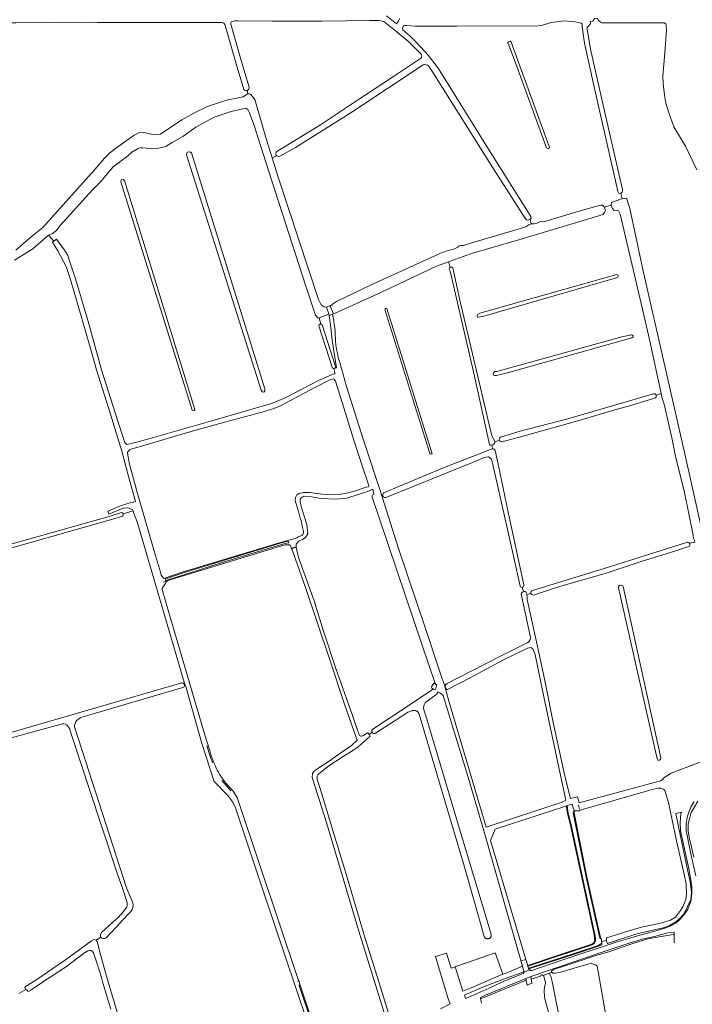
# Model space of a CAD drawing. Header units: metres. Extents: x 209813 to 223847, y 571801 to 587119.
# Tile 529 of 656: x 212751 to 213307, y 585018 to 585831. Entities that reach past the tile are written whole.
import ezdxf

# ---------------------------------------------------------------- set-up
doc = ezdxf.new("R2010")
doc.units = ezdxf.units.M
for name, color, linetype, lineweight in [('B-RO-GK-BESCHOEIING-G', 8, 'GK-BESCHOEIING', 0), ('B-RO-GR-GRAS-GV', 8, 'Continuous', 0), ('B-RO-KW-KUNSTWERK_DEK-GV', 8, 'Continuous', 0), ('B-RO-KW-KUNSTWERK_STUW-GV', 8, 'Continuous', 0), ('B-RO-OG-WATER_GREPPEL-GV', 8, 'Continuous', 0), ('B-RO-OG-WEG-GV', 8, 'Continuous', 0), ('B-RO-VH-ONVERHARD-GV', 8, 'Continuous', 0), ('B-RO-VH-VERHARDING_OPEN-GV', 8, 'Continuous', 0)]:
    doc.layers.add(name, color=color, linetype=linetype, lineweight=lineweight)
doc.linetypes.add('GK-BESCHOEIING', pattern='A,30,-5,[1,NLCS.shx,S=1,R=0,X=0,Y=0],-5', length=40)

msp = doc.modelspace()

# ---------------------------------------------------------------- linework, layer by layer
at = {"layer": 'B-RO-GK-BESCHOEIING-G', "flags": 128}
for points in [[(213250.742, 585683.437), (213248.936, 585683.157)], [(213239.909, 585677.937), (213239.961, 585677.798)], [(213239.961, 585677.798), (213240.988, 585675.069)], [(213248.936, 585683.157), (213247.167, 585682.882)], [(212779.421, 585647.921), (212779.588, 585648.052)], [(212779.588, 585648.052), (212781.004, 585649.168)], [(213043.015, 585443.419), (213041.289, 585442.679)], [(213039.306, 585241.998), (213040.115, 585240.889)], [(213040.115, 585240.889), (213040.31, 585240.623)], [(213203.45, 585182.347), (213207.765, 585183.48), (213208.624, 585180.585)], [(213226.841, 585070.77), (213226.836, 585072.994), (213226.43, 585076.094), (213207.172, 585165.013), (213204.043, 585177.329), (213203.45, 585182.347)], [(213208.624, 585180.585), (213209.221, 585178.57)], [(213213.06, 585181.473), (213212.62, 585182.969)], [(213213.685, 585179.347), (213213.06, 585181.473)], [(213209.221, 585178.57), (213208.574, 585176.249), (213219.166, 585123.29), (213229.846, 585075.5), (213230.786, 585072.336), (213231.773, 585072.172)], [(213291.772, 585075.435), (213291.903, 585068.954)], [(213171.153, 585049.733), (213194.034, 585057.621), (213224.06, 585067.425), (213225.698, 585068.518), (213226.842, 585070.438), (213226.841, 585070.77)], [(213232.179, 585068.721), (213229.29, 585066.836), (213208.459, 585060.123), (213175.125, 585049.24), (213171.729, 585048.062)], [(213231.773, 585072.172), (213231.997, 585070.262)], [(213231.997, 585070.262), (213232.179, 585068.721)], [(212756.391, 585030.835), (212756.665, 585030.561)], [(212756.665, 585030.561), (212757.551, 585029.714)], [(213132.001, 585022.961), (213132.164, 585022.166)], [(213132.164, 585022.166), (213132.452, 585020.758)], [(213132.452, 585020.758), (213132.74, 585019.349)]]:
    msp.add_lwpolyline(points, dxfattribs=at)
at = {"layer": 'B-RO-GR-GRAS-GV', "flags": 128}
for points in [[(213082.805, 585802.729), (213072.771, 585812.457), (213063.262, 585820.464), (213052.082, 585829.36), (213050.915, 585829.682), (213048.001, 585830.104), (213040.255, 585830.229), (213000.885, 585829.66), (212959.703, 585829.701), (212931.835, 585829.97), (212929.315, 585829.855), (212927.879, 585829.685), (212926.195, 585828.985)], [(213054.366, 585834.035), (213062.7, 585827.563), (213063.982, 585829.314), (213065.501, 585831.746)], [(213215.882, 585827.112), (213215.207, 585828.113), (213210.23, 585829.02), (213201.195, 585829.806), (213190.21, 585828.436), (213182.308, 585825.959), (213179.865, 585825.793), (213112.374, 585825.482), (213077.901, 585825.558), (213071.139, 585826.189), (213069.404, 585826.171)], [(213231.01, 585828.679), (213229.25, 585830.553), (213228.574, 585831.982), (213225.977, 585831.942), (213224.705, 585829.53), (213222.912, 585829.272), (213222.879, 585827.796), (213221.207, 585825.637), (213220.021, 585824.748), (213220.164, 585823.27), (213222.736, 585806.591), (213231.994, 585766.352), (213246.461, 585702.646), (213249.223, 585690.845), (213249.336, 585689.939)], [(212816.106, 585828.484), (212805.551, 585828.194), (212775.857, 585828.546), (212748.23, 585828.292), (212722.623, 585828.354)], [(212918.583, 585828.605), (212816.106, 585828.484)], [(212936.582, 585773.331), (212930.337, 585794.378), (212923.721, 585817.401), (212921.282, 585826.003)], [(212926.292, 585825.354), (212934.863, 585795.29), (212941.028, 585775.123)], [(213232.587, 585677.764), (213234.349, 585676.205), (213239.909, 585677.937), (213240.114, 585680.096), (213245.567, 585681.941), (213247.167, 585682.882), (213248.936, 585683.157), (213247.741, 585687.545), (213246.179, 585687.796), (213245.384, 585689.431), (213225.462, 585776.597), (213217.815, 585811.381), (213215.997, 585824.934), (213215.882, 585827.112)], [(213310.646, 585706.972), (213301.187, 585726.353), (213291.662, 585742.426), (213287.417, 585753.863), (213284.913, 585761.973), (213283.969, 585768.584), (213282.794, 585778.083), (213282.626, 585784.348), (213284.171, 585803.392), (213285.426, 585822.148), (213285.276, 585826.691), (213285.016, 585827.399), (213283.6, 585828.366), (213277.422, 585828.353), (213232.107, 585828.172), (213231.01, 585828.679)], [(213082.878, 585807.949), (213088.831, 585801.45), (213096.978, 585790.914), (213110.205, 585769.799), (213135.75, 585728.366), (213173.581, 585668.536), (213173.723, 585667.158), (213172.857, 585666.217)], [(212963.775, 585722.164), (212999.942, 585744.219), (213032.089, 585765.518), (213060.182, 585783.905), (213082.475, 585798.893)], [(213084.714, 585793.533), (213026.475, 585755.225), (212979.289, 585725.401), (212966.21, 585718.202)], [(213169.226, 585666.466), (213142.221, 585708.561), (213092.88, 585786.875), (213089.134, 585792.768)], [(212748.411, 585640.546), (212760.937, 585651.539), (212770.507, 585659.24), (212813.528, 585707.244), (212821.628, 585716.654), (212826.036, 585721.001), (212832.501, 585726.038), (212845.917, 585735.639), (212849.746, 585737.439), (212853.896, 585737.705), (212860.04, 585736.257), (212863.631, 585735.756), (212867.873, 585736.415), (212885.316, 585748.118), (212895.172, 585753.737), (212906.578, 585759.211), (212922.279, 585764.395), (212936.095, 585767.132), (212939.66, 585769.603), (212939.832, 585769.602)], [(212939.195, 585772.373), (212939.832, 585769.602), (212941.22, 585769.593), (212942.317, 585769.009), (212945.59, 585764.901), (212955.394, 585731.8), (212959.999, 585716.939), (212963.699, 585718.702)], [(212944.809, 585744.267), (212941.207, 585753.956), (212939.858, 585756.655), (212938.191, 585757.845), (212926.126, 585755.226), (212912.079, 585750.297), (212896.932, 585742.177), (212886.216, 585734.557), (212877.34, 585729.511), (212872.246, 585726.143), (212865.031, 585724.522), (212860.086, 585724.19), (212855.879, 585724.825), (212852.863, 585725.064), (212850.64, 585725.064), (212849.211, 585724.587), (212844.131, 585721.412), (212840.718, 585718.475), (212836.273, 585715.3), (212829.844, 585710.141), (212828.773, 585709.469), (212818.139, 585697.028), (212811.709, 585690.361), (212800.517, 585678.296), (212791.072, 585667.659), (212784.245, 585660.357), (212781.864, 585656.864), (212778.213, 585654.245), (212775.416, 585653.05), (212779.588, 585648.052), (212781.792, 585649.788), (212788.382, 585640.577), (212791.127, 585636.362), (212793.091, 585630.338), (212797.572, 585616.943), (212807.799, 585582.832), (212819.184, 585542), (212832.293, 585500.302), (212838.42, 585482.085), (212839.893, 585480.401), (212848.189, 585482.289), (212862.054, 585486.095), (212906.395, 585498.845), (212942.464, 585509.306), (212960.323, 585514.386), (212971.247, 585518.97), (212998.14, 585533.093), (213010.343, 585538.33), (213011.874, 585538.682), (213010.997, 585542.987)], [(212998.801, 585584.785), (212997.949, 585584.465), (212995.846, 585587.087), (212987.781, 585610.952), (212956.917, 585706.428), (212944.809, 585744.267)], [(212959.999, 585716.939), (212965.005, 585700.783), (212998.288, 585600.019), (213000.448, 585595.674), (213002.855, 585593.988), (213004.708, 585593.594), (213007.778, 585594.917), (213007.898, 585594.588), (213009.661, 585596.218), (213013.125, 585598.357), (213041.756, 585612.137), (213100.952, 585638.967)], [(213248.936, 585683.157), (213250.742, 585683.437), (213252.664, 585683.456), (213255.265, 585675.119), (213266.007, 585624.681), (213284.337, 585543.735), (213301.33, 585470.046), (213331.53, 585334.918), (213347.19, 585265.596), (213349.151, 585258.36), (213350.54, 585256.574), (213356.254, 585255.872), (213358.79, 585254.163)], [(213234.349, 585676.205), (213234.473, 585676.095), (213235.178, 585673.46), (213234.455, 585671.688), (213233.236, 585670.153), (213161.762, 585648.667), (213123.604, 585637.569), (213105.471, 585630.939), (213106.903, 585626.717), (213108.27, 585626.658), (213109.175, 585626.085), (213114.822, 585599.369), (213125.405, 585555.183), (213140.549, 585490.871), (213141.607, 585486.968), (213143.794, 585482.982)], [(213173.859, 585662.433), (213176.171, 585662.47), (213178.36, 585663.028), (213181.595, 585664.266), (213184.001, 585664.125), (213214.38, 585673.147), (213231.082, 585677.912)], [(213277.009, 585521.102), (213281.09, 585522.372), (213271.503, 585566.998), (213265.688, 585591.961), (213247.171, 585670.36), (213245.826, 585673.145), (213244.724, 585673.704), (213242.33, 585673.519), (213240.988, 585675.069)], [(213117.868, 585644.438), (213124.816, 585646.673), (213167.73, 585659.483)], [(213173.859, 585662.433), (213172.857, 585666.217)], [(212775.416, 585653.05), (212762.317, 585641.748), (212747.273, 585632.347)], [(212845.088, 585425.576), (212844.754, 585426.783), (212840.727, 585428.127), (212836.867, 585427.772), (212825.237, 585422.782), (212824.177, 585425.172), (212834.841, 585429.714), (212841.587, 585432.029), (212844.961, 585432.691), (212845.655, 585432.691), (212847.26, 585433.132), (212841.838, 585451.856), (212835.766, 585474.906), (212826.376, 585505.326), (212814.859, 585541.97), (212810.539, 585557.473), (212805.363, 585575.867), (212800.474, 585592.764), (212793.268, 585617.415), (212789.853, 585627.076), (212783.118, 585639.979), (212778.622, 585647.292), (212779.588, 585648.052)], [(213105.471, 585630.939), (213095.638, 585627.343), (213049.672, 585605.788), (213011.562, 585588.462), (213009.766, 585587.814)], [(213106.861, 585623.34), (213106.237, 585625.032), (213106.254, 585626.119), (213106.885, 585626.705)], [(213139.52, 585480.292), (213127.062, 585536.68), (213106.861, 585623.34)], [(213011.187, 585543.029), (213013.147, 585543.577), (213009.575, 585566.496), (213008.385, 585576.914), (213007.119, 585586.885), (213006.789, 585587.787), (212998.801, 585584.785)], [(213090.203, 585472.97), (213053.091, 585591.593)], [(213009.68, 585543.293), (212998.373, 585578.236)], [(212998.801, 585584.785), (213000.211, 585579.733)], [(213001.345, 585579.131), (213012.223, 585544.757)], [(213015.777, 585548.027), (213021.475, 585528.101), (213035.044, 585484.724), (213050.46, 585438.092), (213051.241, 585438.374)], [(212981.341, 585426.127), (212979.001, 585433.849), (212979.184, 585436.463), (212980.311, 585438.768), (212982.023, 585439.79), (212985.712, 585440.667), (212991.041, 585440.777), (213000.956, 585439.255), (213009.914, 585438.813), (213014.654, 585438.924), (213020.335, 585439.779), (213028.861, 585442.057), (213037.496, 585445.158), (213039.633, 585445.471), (213039.902, 585446.337), (213039.337, 585447.982), (213038.564, 585449.715), (213035.077, 585460.257), (213027.357, 585483.854), (213018.011, 585514.207), (213012.174, 585532.571), (213011.517, 585533.135), (213011.776, 585533.961), (213010.666, 585534.525), (213007.091, 585533.362), (212995.832, 585527.542), (212966.31, 585511.819), (212959.593, 585509.4), (212950.54, 585506.743), (212921.773, 585498.929), (212889.98, 585490.227), (212858.775, 585480.722), (212842.49, 585476.297), (212840.486, 585473.923), (212840.758, 585471.391), (212842.251, 585463.97), (212848.664, 585439.788), (212862.723, 585391.52), (212867.715, 585375.032), (212868.224, 585372.609), (212870.541, 585369.647), (212885.75, 585375.047), (212969.711, 585400.24), (212978.875, 585402.761)], [(213148.514, 585486.375), (213164.642, 585491.421), (213203.979, 585501.48), (213274.776, 585522.195)], [(213304.606, 585398.778), (213308.968, 585399.75), (213308.661, 585400.956), (213307.927, 585402.818), (213307.631, 585405.501), (213300.296, 585440.696), (213293.059, 585470.566), (213290.058, 585485.729), (213283.579, 585513.47), (213281.706, 585519.304), (213281.09, 585522.372)], [(213275.769, 585518.478), (213256.829, 585512.724), (213244.934, 585509.427), (213212.391, 585499.902), (213166.221, 585486.938), (213150.743, 585482.704), (213150.063, 585482.458)], [(213142.173, 585480.123), (213141.282, 585479.917), (213141.794, 585476.59), (213142.306, 585476.688)], [(213143.827, 585482.811), (213147.617, 585483.688)], [(213052.09, 585440.38), (213065.141, 585445.942), (213101.901, 585461.232), (213140.3, 585476.304), (213141.794, 585476.59)], [(213141.282, 585479.917), (213140.297, 585479.69)], [(213144.021, 585475.334), (213146.602, 585464.001), (213154.944, 585424.493), (213167.795, 585364.564)], [(213164.727, 585363.397), (213159.43, 585387.156), (213142.232, 585463.753), (213141.042, 585468.119), (213138.528, 585470.103), (213134.692, 585469.442), (213129.532, 585467.06), (213105.587, 585457.535), (213083.23, 585448.275), (213053.799, 585436.527)], [(213050.46, 585438.092), (213051.324, 585435.476), (213064.214, 585394.539), (213086.842, 585327.704), (213100.416, 585286.888), (213102.298, 585281.899), (213102.892, 585279.44), (213103.22, 585279.575), (213102.796, 585280.708)], [(212848.394, 585416.417), (212845.473, 585424.182), (212845.088, 585425.576), (212836.88, 585423.171), (212836.931, 585422.908), (212836.871, 585422.054), (212836.67, 585421.515), (212836.268, 585421.112), (212833.072, 585420.061), (212743.06, 585394.396), (212660.682, 585371.79), (212660.25, 585371.921), (212659.887, 585372.152), (212659.69, 585372.362), (212659.485, 585372.741)], [(212660.083, 585374.471), (212825.36, 585420.881), (212835.629, 585424.205), (212836.217, 585423.983), (212836.44, 585423.834), (212836.71, 585423.535), (212836.88, 585423.171)], [(212887.996, 585282.532), (212887.409, 585284.085), (212848.394, 585416.417)], [(213174.968, 585359.873), (213237.742, 585379.042), (213302.789, 585399.661)], [(212969.518, 585397.331), (212873.864, 585367.976)], [(212975.678, 585394.466), (212975.994, 585394.572), (212975.823, 585395.057), (212974.912, 585396.833)], [(213056.879, 584997.198), (213031.547, 585078.779), (213004.943, 585168.506), (212993.016, 585205.621), (212993.223, 585208.873), (212994.58, 585210.723), (212996.711, 585212.291), (213007.932, 585219.483), (213013.187, 585223.306), (213025.381, 585231.816), (213030.19, 585236.457), (213029.692, 585237.77), (213019.747, 585266.11), (213006.981, 585304.267), (212987.08, 585363.032), (212976.107, 585394.25), (212975.794, 585394.144), (212975.678, 585394.466)], [(213303.874, 585396.087), (213292.438, 585392.36), (213265.451, 585384.158), (213235.685, 585374.236), (213196.262, 585362.727), (213175.742, 585356.099)], [(212869.276, 585360.537), (212875.256, 585339.702), (212905.597, 585236.875), (212907.209, 585232.33)], [(213166.795, 585358.362), (213167.406, 585358.605), (213166.407, 585362.438)], [(213167.406, 585358.605), (213168.331, 585358.975)], [(213169.53, 585358.636), (213170.114, 585356.411), (213173.632, 585357.444)], [(213173.06, 585322.211), (213170.064, 585336.549), (213165.48, 585356.954)], [(213170.114, 585356.411), (213170.531, 585354.822), (213170.598, 585352.276), (213180.784, 585306.106), (213185.812, 585281.5), (213192.029, 585250.941), (213201.951, 585205.432), (213206.184, 585188.102), (213212.137, 585189.425), (213213.469, 585184.713), (213280.575, 585202.849), (213282.81, 585204.07), (213282.453, 585204.8), (213289.528, 585209.137), (213347.932, 585231.487)], [(213102.892, 585279.44), (213106.799, 585265.733), (213129.553, 585188.607), (213136.697, 585164.53), (213199.535, 585185.168), (213202.313, 585186.887), (213194.773, 585222.871), (213184.322, 585272.083), (213177.046, 585306.876), (213175.194, 585311.639), (213173.606, 585312.829), (213170.696, 585312.168), (213150.852, 585302.51), (213123.335, 585287.694), (213104.823, 585278.254)], [(213103.364, 585282.223), (213104.347, 585282.946), (213123.187, 585292.574), (213150.019, 585306.377), (213171.08, 585316.967)], [(212700.771, 585229.628), (212701.463, 585230.416), (212704.249, 585231.077), (212885.456, 585283.52)], [(212886.31, 585279.764), (212804.791, 585255.955), (212803.129, 585255.347)], [(212887.996, 585282.532), (212887.379, 585282.377)], [(213007.012, 584950.35), (212952.429, 585112.128), (212929.807, 585180.549), (212927.397, 585185.198), (212923.296, 585190.622), (212912.183, 585202.264), (212902.129, 585232.691), (212888.77, 585280.482), (212887.996, 585282.532)], [(213103.605, 585278.549), (213103.22, 585279.575)], [(213099.054, 585014.631), (213106.817, 585018.712), (213105.389, 585022.818), (213094.734, 585057.697), (213103.906, 585060.499), (213107.713, 585048.038), (213144.07, 585060.7), (213150.408, 585043.143), (213153.116, 585044.072), (213166.523, 585049.943), (213154.653, 585091.921), (213136.132, 585156.744), (213121.58, 585206.618), (213106.631, 585255.036), (213101.075, 585273.293), (213098.429, 585275.277), (213096.887, 585276.202), (213096.796, 585275.809), (213096.711, 585275.597), (213096.584, 585275.355), (213095.972, 585274.571), (213095.301, 585273.891), (213086.764, 585267.58), (213086.382, 585267.125), (213085.999, 585266.566), (213085.675, 585265.972), (213085.411, 585265.348), (213085.211, 585264.701), (213085.076, 585264.037), (213085.009, 585263.363), (213085.009, 585262.685), (213085.076, 585262.011), (213085.21, 585261.35), (213087.631, 585253.65), (213113.718, 585165.983), (213139.218, 585081.626), (213140.823, 585075.847), (213140.856, 585075.552), (213140.86, 585075.254), (213140.834, 585074.958), (213140.779, 585074.666), (213140.696, 585074.381), (213140.585, 585074.105), (213140.447, 585073.842), (213140.284, 585073.593), (213140.098, 585073.362), (213139.889, 585073.15), (213139.661, 585072.96), (213139.414, 585072.793), (213139.153, 585072.652), (213138.879, 585072.537), (213138.595, 585072.449), (213138.303, 585072.391), (213138.008, 585072.361), (213137.71, 585072.36), (213137.415, 585072.389), (213137.123, 585072.447), (213136.839, 585072.533), (213136.564, 585072.647), (213136.302, 585072.787), (213136.055, 585072.953), (213135.826, 585073.142), (213135.617, 585073.353), (213135.429, 585073.584), (213135.265, 585073.832), (213135.126, 585074.095), (213135.006, 585074.391), (213128.164, 585098.871), (213118.06, 585134.665), (213104.72, 585178.836), (213081.213, 585257.728), (213081.073, 585258.181), (213080.909, 585258.568), (213080.707, 585258.936), (213080.469, 585259.282), (213080.196, 585259.601), (213079.893, 585259.892), (213079.562, 585260.15), (213079.206, 585260.373), (213078.83, 585260.559), (213078.437, 585260.706), (213078.03, 585260.813), (213077.615, 585260.877), (213077.196, 585260.9), (213076.777, 585260.879), (213076.362, 585260.817), (213075.955, 585260.712), (213075.442, 585260.523), (213074.176, 585260.21), (213073.066, 585259.813), (213072.001, 585259.308), (213070.992, 585258.699), (213069.966, 585257.931), (213045.287, 585242.038), (213045.086, 585241.942), (213044.892, 585241.872), (213044.693, 585241.822), (213044.489, 585241.792), (213044.283, 585241.782), (213044.077, 585241.793), (213043.873, 585241.824), (213043.674, 585241.876), (213043.48, 585241.947), (213043.295, 585242.036), (213043.119, 585242.144), (213042.955, 585242.269), (213042.804, 585242.41), (213042.668, 585242.565), (213042.549, 585242.732), (213042.436, 585242.932)], [(212785.692, 585249.654), (212740.691, 585237.082)], [(212797.299, 585245.619), (212839.769, 585114.396), (212844.998, 585102.17)], [(212839.856, 585103.052), (212836.588, 585113.409), (212832.186, 585125.753), (212818.424, 585167.172), (212793.216, 585244.05)], [(213040.115, 585240.889), (213040.31, 585240.623), (213040.832, 585239.612), (213030.976, 585230.769), (213026.689, 585227.693), (213018.62, 585222.781), (213005.872, 585214.603), (212998.503, 585208.471), (212997.764, 585207.634), (212997.162, 585206.551), (212997.004, 585205.392), (212997.229, 585203.859), (212999.652, 585196.308), (213011.146, 585158.291), (213015.933, 585142.79), (213021.975, 585122.941), (213029.059, 585098.798), (213036.816, 585072.647), (213042.362, 585055.199), (213049.525, 585032.556), (213057.038, 585007.52)], [(212843.145, 585095.063), (212835.387, 585086.639), (212835.271, 585086.49), (212822.771, 585073.24)], [(212819.124, 585077.499), (212831.291, 585088.562)], [(212750.739, 585027.329), (212756.665, 585030.561), (212756.391, 585030.835), (212755.878, 585032.216), (212756.362, 585033.102), (212764.851, 585038.141), (212789.451, 585055.046), (212810.781, 585070.729), (212812.808, 585071.743), (212814.686, 585071.154)], [(212818.591, 585073.767), (212814.686, 585071.154), (212815.438, 585070.102), (212817.812, 585061.623), (212817.906, 585060.387), (212823.827, 585039.626), (212839.714, 584986.04)], [(212826.664, 585014.423), (212820.039, 585036.197), (212819.017, 585040.596), (212815.169, 585052.63), (212812.58, 585060.715), (212811.284, 585062.297), (212810.459, 585062.623), (212809.505, 585062.648), (212807.654, 585062.403), (212804.306, 585060.367), (212790.079, 585049.639), (212769.569, 585036.124), (212760.996, 585030.275), (212758.568, 585029.01), (212757.551, 585029.714), (212756.665, 585030.561)], [(212981.867, 585037.739), (212982.966, 585034.245), (213005.41, 584967.284), (213006.964, 584963.463)]]:
    msp.add_lwpolyline(points, dxfattribs=at)
at = {"layer": 'B-RO-GR-GRAS-GV'}
for points in [[(212921.282, 585826.003, 0.2616755), (212918.583, 585828.605)], [(212926.195, 585828.985, 0.1908898), (212926.292, 585825.354)], [(213067.542, 585824.092, 0.1976782), (213067.869, 585822.396)], [(213069.404, 585826.171, 0.2173994), (213067.542, 585824.092)], [(213067.869, 585822.396, -0.0435197), (213082.878, 585807.949)], [(213082.475, 585798.893, 0.4102477), (213082.805, 585802.729)], [(213089.134, 585792.768, 0.2591193), (213084.714, 585793.533)], [(213249.336, 585689.939, -0.4245092), (213247.741, 585687.545)], [(213231.082, 585677.912, -0.1184993), (213232.587, 585677.764)], [(213167.73, 585659.483, 0.1486478), (213171.06, 585660.94)], [(213172.857, 585666.217, -0.4370354), (213169.226, 585666.466)], [(213171.06, 585660.94, -0.1383116), (213173.859, 585662.433)], [(213110.968, 585641.912, 0.0481255), (213113.145, 585643.229)], [(213113.145, 585643.229, -0.2480944), (213116.483, 585644.458)], [(213116.483, 585644.458, -0.0057229), (213117.868, 585644.438)], [(213100.952, 585638.967, -0.0030433), (213110.968, 585641.912)], [(213009.766, 585587.814, -0.0449858), (213012.384, 585565.043)], [(213012.384, 585565.043, 0.0557797), (213015.777, 585548.027)], [(213140.297, 585479.69, -0.3375647), (213139.52, 585480.292)], [(213143.827, 585482.811, -0.3693126), (213142.173, 585480.123)], [(213143.794, 585482.982, -0.0201818), (213143.827, 585482.811)], [(212985.859, 585408.591, 0.0221264), (212981.341, 585426.127)], [(212984.618, 585405.474, 0.2685007), (212985.859, 585408.591)], [(212978.875, 585402.761, 0.0341639), (212984.618, 585405.474)], [(212973.277, 585397.63, 0.0204185), (212969.518, 585397.331)], [(212974.912, 585396.833, 0.2434371), (212973.249, 585397.633)], [(213165.48, 585356.954, -0.2721225), (213166.795, 585358.362)], [(213168.331, 585358.975, -0.3674388), (213169.53, 585358.636)], [(213171.08, 585316.967, 0.3282378), (213173.06, 585322.211)], [(213102.796, 585280.708, -0.3001318), (213103.364, 585282.223)], [(213104.823, 585278.254, -0.3254984), (213103.605, 585278.549)], [(212803.129, 585255.347, 0.1305981), (212797.857, 585251.596)], [(212790.313, 585248.963, 0.2035814), (212785.692, 585249.654)], [(212793.216, 585244.05, 0.1651775), (212790.313, 585248.963)], [(212797.857, 585251.596, 0.2418965), (212797.299, 585245.619)], [(212907.209, 585232.33, 0.0482845), (212913.095, 585214.983)], [(213280.814, 585221.648, -0.9836214), (213277.746, 585220.852)], [(212920.856, 585201.893, 0.0143429), (212927.859, 585194.169)], [(212831.291, 585088.562, 0.0692459), (212839.964, 585098.699)], [(212839.964, 585098.699, 0.1878865), (212839.856, 585103.052)], [(212844.998, 585102.17, -0.267598), (212843.145, 585095.063)]]:
    msp.add_lwpolyline(points, format="xyb", dxfattribs=at)
at = {"layer": 'B-RO-GR-GRAS-GV', "flags": 128}
for points in [[(213186.412, 585725.087), (213159.744, 585798.15), (213154.838, 585811.131), (213154.681, 585811.929), (213155.009, 585812.521), (213155.719, 585812.955), (213156.375, 585813.029), (213157.247, 585812.276), (213188.697, 585726.349), (213188.848, 585725.676), (213188.743, 585724.776), (213188.319, 585724.353)], [(212889.31, 585719.438), (212889.894, 585721.53), (212891.905, 585721.901), (212893.422, 585720.86), (212953.787, 585526.169), (212953.799, 585524.332), (212953.084, 585523.498), (212951.735, 585523.895), (212950.959, 585525.074)], [(212838.18, 585698.128), (212896.043, 585509.322), (212895.704, 585508.351), (212895.201, 585508.245), (212893.908, 585508.711), (212834.909, 585697.126), (212835.326, 585698.666), (212836.99, 585699.051)], [(213129.256, 585586.337), (213129.521, 585587.461), (213131.331, 585588.72), (213244.459, 585620.556), (213245.567, 585620.164), (213245.647, 585619.211), (213245.106, 585618.085), (213134.615, 585586.156), (213130.248, 585585.411), (213129.653, 585585.146)], [(213142.78, 585537.565), (213142.383, 585538.915), (213142.701, 585539.55), (213143.812, 585540.423), (213145.585, 585540.634), (213248.697, 585569.226), (213256.604, 585570.744), (213258.033, 585570.03), (213258.033, 585569.077), (213257.026, 585568.226), (213154.391, 585539.313), (213145.082, 585537.327), (213144.05, 585537.248)], [(213042.507, 585436.804), (213042.566, 585438.049), (213043.175, 585438.949), (213044.022, 585439.346), (213043.015, 585443.419), (213038.833, 585441.525), (213031.792, 585439.308), (213021.753, 585436.029), (213012.682, 585435.324), (213000.378, 585435.721), (212992.407, 585437.013), (212985.844, 585437.392), (212983.47, 585435.665), (212983.008, 585434.247), (212983.07, 585433.26), (212983.951, 585429.152), (212988.609, 585414.254), (212989.464, 585406.484), (212987.21, 585403.387), (212984.919, 585401.925), (212982.199, 585400.788), (212979.821, 585397.966), (212979.676, 585397.031), (212979.781, 585395.453), (212981.783, 585387.115), (212994.743, 585351.346), (213002.402, 585326.322), (213012.618, 585295.504), (213024.184, 585263.054), (213030.458, 585244.475), (213031.991, 585240.053), (213033.091, 585239.575), (213033.427, 585239.544), (213034.738, 585239.859), (213038.578, 585242.467), (213039.306, 585241.998), (213040.115, 585240.889), (213042.436, 585242.932), (213042.296, 585243.294), (213042.251, 585243.495), (213042.226, 585243.7), (213042.221, 585243.906), (213042.237, 585244.111), (213042.273, 585244.314), (213042.329, 585244.513), (213042.405, 585244.704), (213042.499, 585244.888), (213042.611, 585245.061), (213042.884, 585245.369), (213043.042, 585245.501), (213071.483, 585264.069), (213092.487, 585278.01), (213092.642, 585278.186), (213092.833, 585278.365), (213093.042, 585278.524), (213091.874, 585279.215), (213091.593, 585280.441), (213093.433, 585283.343), (213095.09, 585282.381), (213094.447, 585283.16), (213084.178, 585313.77), (213055.675, 585397.67)], [(213231.997, 585070.262), (213236.132, 585071.108), (213235.985, 585072.143), (213236.029, 585072.8), (213236.123, 585073.127), (213243.308, 585075.47), (213258.259, 585080.108), (213265.048, 585082.093), (213281.813, 585085.695), (213288.795, 585087.84), (213292.857, 585090.355), (213297.061, 585095.667), (213299.395, 585099.251), (213301.516, 585104.784), (213302.012, 585109.364), (213301.703, 585117.827), (213300.388, 585124.247), (213293.887, 585153.175), (213289.834, 585171.598), (213287.088, 585184.828), (213284.094, 585194.779), (213283.691, 585195.221), (213283.243, 585195.617), (213282.756, 585195.963), (213282.235, 585196.255), (213281.685, 585196.49), (213281.113, 585196.666), (213280.526, 585196.779), (213279.93, 585196.829), (213279.333, 585196.815), (213278.74, 585196.737), (213273.643, 585195.508), (213214.163, 585178.654), (213214.058, 585177.87), (213209.639, 585177.87), (213209.328, 585177.017), (213209.184, 585176.227), (213219.748, 585123.413), (213230.422, 585075.649), (213231.25, 585072.861), (213231.62, 585072.685), (213231.773, 585072.172)], [(213203.255, 585182.203), (213144.039, 585162.985), (213140.129, 585153.444), (213169.29, 585055.369), (213170.963, 585050.296), (213193.845, 585058.184), (213223.798, 585067.965), (213225.256, 585068.937), (213226.248, 585070.601), (213226.242, 585072.954), (213225.845, 585075.993), (213206.593, 585164.877), (213203.458, 585177.22), (213202.899, 585181.942)], [(213229.271, 585045.315), (213228.351, 585049.957), (213227.344, 585050.837), (213224.993, 585051.515), (213223.236, 585052.255), (213197.272, 585044.544), (213193.566, 585044.056), (213191.753, 585044.142), (213190.846, 585044.796), (213188.547, 585043.964), (213189.998, 585041.568), (213191.109, 585037.203), (213197.682, 585003.602), (213207.696, 584964.13), (213207.802, 584971.521), (213209.258, 584978.242), (213211.691, 584981.879), (213219.192, 584987.872), (213224.604, 584991.517), (213238.172, 584993.372)]]:
    msp.add_lwpolyline(points, close=True, dxfattribs=at)
at = {"layer": 'B-RO-GR-GRAS-GV'}
for centre, radius, start, end in [((212938.589, 585774.764), 2.466, 215.515976, 6.692989), ((212965.341, 585720.398), 2.36, 131.557325, 292.208476), ((213000.047, 585578.055), 1.686, 39.655544, 171.887339), ((213010.71, 585544.739), 1.775, 234.536472, 343.774677), ((213275.247, 585520.33), 1.924, 285.750908, 104.095814), ((213149.571, 585484.529), 2.127, 119.792268, 280.74932), ((213142.284, 585474.895), 1.792, 14.176332, 91.673247), ((213053.386, 585438.649), 2.162, 126.816312, 280.74932), ((213302.993, 585397.772), 1.901, 297.609281, 104.095814), ((213166.226, 585364.073), 1.645, 204.257237, 18.152145), ((213175.478, 585358.011), 1.931, 105.311143, 275.019742), ((212885.605, 585281.578), 1.946, 291.253569, 104.095814), ((212820.911, 585075.34), 2.803, 129.616142, 309.397209)]:
    msp.add_arc(centre, radius, start, end, dxfattribs=at)
at = {"layer": 'B-RO-KW-KUNSTWERK_DEK-GV', "flags": 128}
msp.add_lwpolyline([(213009.766, 585587.814), (213010.648, 585588.124), (213008.191, 585593.785), (213007.778, 585594.917), (213004.708, 585593.594), (213006.637, 585588.202), (213007.119, 585586.885)], close=True, dxfattribs=at)
at = {"layer": 'B-RO-KW-KUNSTWERK_STUW-GV', "flags": 128}
msp.add_lwpolyline([(212978.22, 585395.323), (212975.678, 585394.466), (212975.794, 585394.144), (212979.779, 585395.489), (212979.755, 585395.841)], close=True, dxfattribs=at)
at = {"layer": 'B-RO-OG-WATER_GREPPEL-GV', "flags": 128}
for points in [[(213188.743, 585724.776), (213188.848, 585725.676), (213188.697, 585726.349), (213157.247, 585812.276), (213156.375, 585813.029), (213155.719, 585812.955), (213155.009, 585812.521), (213154.681, 585811.929), (213154.838, 585811.131), (213159.744, 585798.15), (213186.412, 585725.087), (213188.319, 585724.353)], [(212953.799, 585524.332), (212953.787, 585526.169), (212893.422, 585720.86), (212891.905, 585721.901), (212889.894, 585721.53), (212889.31, 585719.438), (212950.959, 585525.074), (212951.735, 585523.895), (212953.084, 585523.498)], [(212895.704, 585508.351), (212896.043, 585509.322), (212838.18, 585698.128), (212836.99, 585699.051), (212835.326, 585698.666), (212834.909, 585697.126), (212893.908, 585508.711), (212895.201, 585508.245)], [(213130.248, 585585.411), (213134.615, 585586.156), (213245.106, 585618.085), (213245.647, 585619.211), (213245.567, 585620.164), (213244.459, 585620.556), (213131.331, 585588.72), (213129.521, 585587.461), (213129.256, 585586.337), (213129.653, 585585.146)], [(213145.082, 585537.327), (213154.391, 585539.313), (213257.026, 585568.226), (213258.033, 585569.077), (213258.033, 585570.03), (213256.604, 585570.744), (213248.697, 585569.226), (213145.585, 585540.634), (213143.812, 585540.423), (213142.701, 585539.55), (213142.383, 585538.915), (213142.78, 585537.565), (213144.05, 585537.248)]]:
    msp.add_lwpolyline(points, close=True, dxfattribs=at)
at = {"layer": 'B-RO-OG-WATER_GREPPEL-GV'}
for points in [[(213054.736, 585592.501, 0.7473219), (213053.091, 585591.593)], [(213090.203, 585472.97, 1.1395876), (213091.903, 585473.488)], [(212872.236, 585369.471, 0.8441549), (212872.469, 585368.034)], [(212872.048, 585366.163, -0.129238), (212873.864, 585367.976)], [(212869.276, 585360.537, -0.1804393), (212869.358, 585362.043)], [(213249.888, 585362.994, 0.8268634), (213245.912, 585361.981)], [(212905.987, 585231.784, 0.0253802), (212910.755, 585217.692)], [(212920.856, 585201.893, -0.0728362), (212913.095, 585214.983)], [(212981.073, 585037.412, 0.9193464), (212981.81, 585037.917)], [(212982.966, 585034.245, 1.0175324), (212982.208, 585033.88)]]:
    msp.add_lwpolyline(points, format="xyb", dxfattribs=at)
at = {"layer": 'B-RO-OG-WATER_GREPPEL-GV', "flags": 128}
for points in [[(213091.903, 585473.488), (213054.736, 585592.501)], [(212969.267, 585399.719), (212886.445, 585374.492), (212872.236, 585369.471)], [(212872.469, 585368.034), (212917.987, 585382.611), (212970.518, 585398.663), (212973.613, 585399.149), (212973.153, 585400.52), (212969.267, 585399.719)], [(212873.864, 585367.976), (212870.048, 585366.712)], [(212905.606, 585236.85), (212875.256, 585339.702), (212869.276, 585360.537)], [(212869.358, 585362.043), (212872.048, 585366.163)], [(213245.912, 585361.981), (213277.746, 585220.852)], [(213280.814, 585221.648), (213249.888, 585362.994)], [(212905.943, 585232.026), (212905.987, 585231.784)], [(212918.459, 585202.943), (212925.731, 585194.377)], [(212981.811, 585037.916), (212932.84, 585184.09), (212931.008, 585189.092), (212927.859, 585194.169)], [(212982.208, 585033.88), (213004.257, 584968.329), (213006.455, 584963.051)], [(213006.964, 584963.463), (213005.41, 584967.284), (212982.966, 585034.245)]]:
    msp.add_lwpolyline(points, dxfattribs=at)
at = {"layer": 'B-RO-OG-WEG-GV', "flags": 128}
for points in [[(213308.462, 585185.757), (213305.571, 585180.966), (213303.886, 585176.925), (213302.57, 585172.729), (213301.848, 585167.245), (213301.765, 585161.885), (213303.16, 585154.979), (213305.832, 585141.084), (213309.655, 585124.355)], [(213308.244, 585139.763), (213304.171, 585156.327), (213303.464, 585161.593), (213303.528, 585166.973), (213303.905, 585169.395), (213305.989, 585176.715), (213311.346, 585185.968)]]:
    msp.add_lwpolyline(points, dxfattribs=at)
for points in [[(213232.179, 585068.721), (213232.045, 585067.498), (213229.548, 585066.295), (213208.643, 585059.558), (213175.315, 585048.677), (213171.922, 585047.5), (213171.986, 585047.314), (213172.408, 585046.708), (213173.077, 585046.177), (213174.348, 585046.252), (213197.494, 585054.253), (213243.183, 585069.409), (213261.551, 585074.938), (213278.624, 585079.614), (213284.234, 585081.05), (213289.142, 585083.086), (213293.395, 585085.344), (213296.214, 585088.009), (213300.119, 585092.399), (213302.774, 585096.435), (213305.554, 585103.234), (213306.306, 585107.429), (213306.519, 585110.228), (213306.477, 585115.88), (213303.996, 585130.549), (213297.181, 585161.452), (213296.825, 585168.337), (213297.454, 585175.496), (213298.004, 585176.88), (213293.273, 585175.684), (213294.691, 585168.831), (213303.294, 585128.242), (213305.16, 585119.519), (213306.254, 585110.484), (213305.691, 585104.716), (213300.189, 585093.404), (213297.243, 585089.724), (213293.267, 585086.305), (213288.156, 585083.352), (213283.778, 585081.829), (213260.95, 585076.398), (213244.979, 585071.225), (213236.802, 585068.595), (213236.672, 585068.707), (213236.372, 585069.412), (213236.132, 585071.108), (213231.997, 585070.262)], [(213173.909, 585039.013), (213181.498, 585041.442), (213181.749, 585042.299), (213182.679, 585042.67), (213183.251, 585042.733), (213183.778, 585042.238), (213190.846, 585044.796), (213190.625, 585044.956), (213190.653, 585045.821), (213192.275, 585046.98), (213209.304, 585052.474), (213227.25, 585058.528), (213237.869, 585061.752), (213257.632, 585068.633), (213268.989, 585072.193), (213276.155, 585073.58), (213291.106, 585076.024), (213291.772, 585075.435), (213291.858, 585077.81), (213288.65, 585077.566), (213285.491, 585077.061), (213275.605, 585074.434), (213265.582, 585072.042), (213254.868, 585068.749), (213230.802, 585060.864), (213173.554, 585041.232)], [(213167.865, 585045.21), (213150.967, 585039.037), (213143.872, 585036.275), (213135.95, 585033.34), (213128.811, 585030.287), (213118.717, 585025.826), (213119.715, 585023.056), (213124.406, 585025.205), (213141.656, 585032.73), (213151.375, 585037.352), (213167.318, 585043.707), (213167.987, 585044.782)], [(213131.849, 585023.942), (213132.001, 585022.961), (213169.599, 585038.315), (213169.294, 585039.637), (213136.247, 585025.838)]]:
    msp.add_lwpolyline(points, close=True, dxfattribs=at)
at = {"layer": 'B-RO-VH-ONVERHARD-GV', "flags": 128}
for points in [[(213111.153, 585049.236), (213117.385, 585029.324), (213124.225, 585031.916), (213142.817, 585039.787), (213150.408, 585043.143), (213144.07, 585060.7)], [(213171.153, 585049.733), (213169.29, 585055.369), (213165.353, 585054.096), (213167.987, 585044.782), (213172.408, 585046.708), (213171.986, 585047.314)], [(213169.727, 585037.761), (213170.561, 585034.148), (213174.444, 585035.668), (213173.554, 585041.232), (213169.294, 585039.637)]]:
    msp.add_lwpolyline(points, close=True, dxfattribs=at)
msp.add_lwpolyline([(213197.682, 585003.602), (213191.109, 585037.203), (213189.998, 585041.568), (213188.547, 585043.964), (213183.882, 585042.141), (213185.17, 585038.662), (213185.756, 585035.955), (213184.515, 585030.505), (213184.908, 585023.856), (213192.701, 584994.944)], dxfattribs=at)
at = {"layer": 'B-RO-VH-VERHARDING_OPEN-GV', "flags": 128}
msp.add_lwpolyline([(213095.091, 585278.831), (213096.015, 585282.134), (213095.09, 585282.381), (213093.433, 585283.343), (213091.593, 585280.441), (213091.874, 585279.215), (213094.517, 585277.774)], close=True, dxfattribs=at)

doc.saveas('drawing.dxf')
